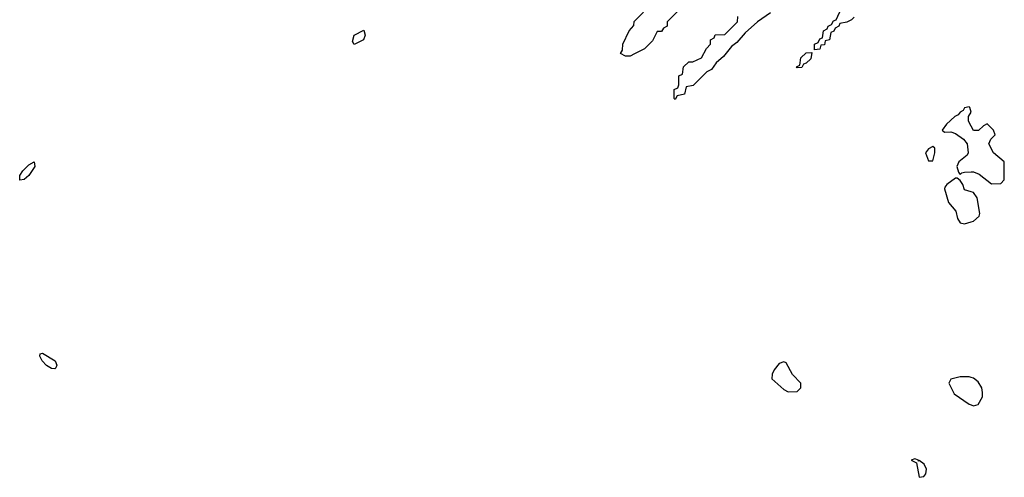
# Model space of a CAD drawing. Header units: inches. Extents: x 2701323 to 2964515, y 494916 to 722124.
# Tile 339 of 656: x 2775790 to 2780146, y 687414 to 689439. Entities that reach past the tile are written whole.
import ezdxf

# ---------------------------------------------------------------- set-up
doc = ezdxf.new("R2010")
doc.units = ezdxf.units.IN
doc.header["$MEASUREMENT"] = 0
doc.layers.add('C7678', color=7, linetype='Continuous')
doc.layers.add('C7688', color=7, linetype='Continuous')

msp = doc.modelspace()

# ---------------------------------------------------------------- linework, layer by layer
at = {"layer": 'C7678', "color": 2}
for points, elevation in [([(2778774, 689550), (2778654, 689430), (2778654, 689410), (2778638, 689402), (2778630, 689386), (2778610, 689386), (2778590, 689346), (2778554, 689310), (2778510, 689288), (2778490, 689278), (2778470, 689278), (2778448, 689290), (2778456.4, 689303.6), (2778458, 689330), (2778486, 689390), (2778507.3, 689412.7), (2778508.4, 689431.6), (2778590, 689514)], 6), ([(2779482, 689450), (2779470, 689438), (2779450, 689428), (2779418, 689422), (2779414, 689410), (2779398, 689402), (2779392, 689388), (2779378, 689382), (2779372, 689350), (2779354, 689346), (2779350, 689328), (2779334, 689326), (2779330, 689308), (2779306, 689306), (2779306, 689330), (2779322, 689338), (2779330, 689354), (2779342, 689358), (2779346, 689390), (2779362, 689398), (2779366, 689410), (2779382, 689418), (2779390, 689434), (2779402, 689438), (2779426, 689490)], 6), ([(2779111.1, 689468.9), (2779054, 689430), (2778999.6, 689380.4), (2778962, 689338), (2778939.6, 689320.4), (2778903.6, 689276.4), (2778871.6, 689248.4), (2778850, 689218), (2778830, 689208), (2778770, 689148), (2778738, 689142), (2778731.1, 689108.9), (2778698, 689102), (2778690, 689086), (2778686, 689090), (2778686, 689130), (2778702, 689138), (2778706, 689150), (2778706, 689190), (2778722, 689198), (2778726, 689230), (2778750, 689252), (2778767.3, 689252.7), (2778806, 689270), (2778828.4, 689311.6), (2778846, 689330), (2778846, 689350), (2778862, 689358), (2778867.3, 689372.7), (2778910, 689374), (2778966, 689430), (2778967.3, 689452.7)], 6), ([(2780000, 688967.5), (2779988, 688990), (2779988, 689010), (2779999, 689030), (2779994, 689050), (2779990, 689054), (2779970, 689048.7), (2779963.4, 689036.6), (2779951.3, 689030), (2779942.5, 689017.5), (2779927.3, 689010), (2779890, 688976), (2779871.3, 688950), (2779880.7, 688940.7), (2779910, 688942.8), (2779930, 688936), (2779966, 688910), (2779981, 688890), (2779986, 688850), (2779981, 688839), (2779944.7, 688810), (2779939.8, 688800.2), (2779936, 688790), (2779943.6, 688763.6), (2779950, 688754), (2779958, 688762), (2779970, 688764.7), (2780000, 688765.7)], 10), ([(2780000, 688677), (2779970, 688686), (2779962, 688710), (2779950, 688728), (2779938, 688738), (2779930, 688738), (2779891.3, 688710), (2779882.8, 688697.2), (2779881, 688690), (2779898.8, 688630), (2779932, 688592), (2779938.8, 688558.8), (2779950, 688540.7), (2779970, 688536.3), (2780000, 688544.2)], 10), ([(2780000, 687856), (2779990, 687859.3), (2779950, 687859.3), (2779910, 687848.7), (2779900.7, 687830), (2779924.1, 687784.1), (2779990, 687737.3), (2780000, 687734.1)], 10)]:
    msp.add_lwpolyline(points, dxfattribs=dict(at, elevation=elevation))
for points, elevation in [([(2777270, 689328.7), (2777262, 689342), (2777269.3, 689370.7), (2777312, 689392), (2777318, 689370), (2777311.3, 689350)], 6), ([(2779230, 689226), (2779226, 689230), (2779242, 689238), (2779246, 689270), (2779270, 689292), (2779294, 689294), (2779290, 689266), (2779270, 689246), (2779258, 689242), (2779250, 689228)], 6), ([(2779830, 688878), (2779810, 688868), (2779798, 688850), (2779810, 688814), (2779830, 688814), (2779839, 688850), (2779838, 688870)], 10), ([(2775790, 688729.3), (2775789.7, 688750), (2775804.2, 688770), (2775830, 688797.1), (2775854, 688810), (2775857.3, 688790), (2775830.5, 688750), (2775810, 688732.3)], 6), ([(2775945.4, 687894.6), (2775930, 687896.2), (2775908.5, 687908.5), (2775889.6, 687930), (2775879.3, 687950), (2775880.2, 687959.8), (2775890, 687962.8), (2775947.3, 687930), (2775954, 687910), (2775950, 687898)], 6), ([(2779170, 687925.2), (2779150, 687917.6), (2779128.2, 687890), (2779118.8, 687870), (2779118, 687850), (2779170, 687802), (2779190, 687792), (2779230, 687794), (2779246, 687810), (2779246, 687830), (2779209.1, 687869.1), (2779180.2, 687920.2)], 10), ([(2779750, 687495.3), (2779734, 687490), (2779758, 687478), (2779770, 687414), (2779790, 687418), (2779799, 687430), (2779801.2, 687450), (2779791.9, 687471.9), (2779770, 687488), (2779766, 687486), (2779766, 687490)], 10)]:
    msp.add_lwpolyline(points, close=True, dxfattribs=dict(at, elevation=elevation))
at = {"layer": 'C7688', "color": 2, "elevation": 10}
for points in [[(2780000, 688765.7), (2780010, 688766), (2780035.3, 688755.3), (2780090, 688712), (2780130, 688714), (2780146, 688730), (2780146, 688810), (2780098, 688850), (2780078, 688890), (2780086, 688910), (2780106, 688930), (2780098, 688950), (2780070, 688978), (2780054, 688970), (2780031.6, 688948.4), (2780010, 688948.7), (2780000, 688967.5)], [(2780000, 688544.2), (2780010, 688546.8), (2780035.3, 688570), (2780038, 688582), (2780025.2, 688650), (2780010, 688674), (2780000, 688677)], [(2780000, 687734.1), (2780010, 687730.8), (2780030, 687736), (2780049.2, 687770), (2780049.3, 687790), (2780046.6, 687810), (2780030, 687836), (2780010, 687852.7), (2780000, 687856)]]:
    msp.add_lwpolyline(points, dxfattribs=at)

doc.saveas('drawing.dxf')
